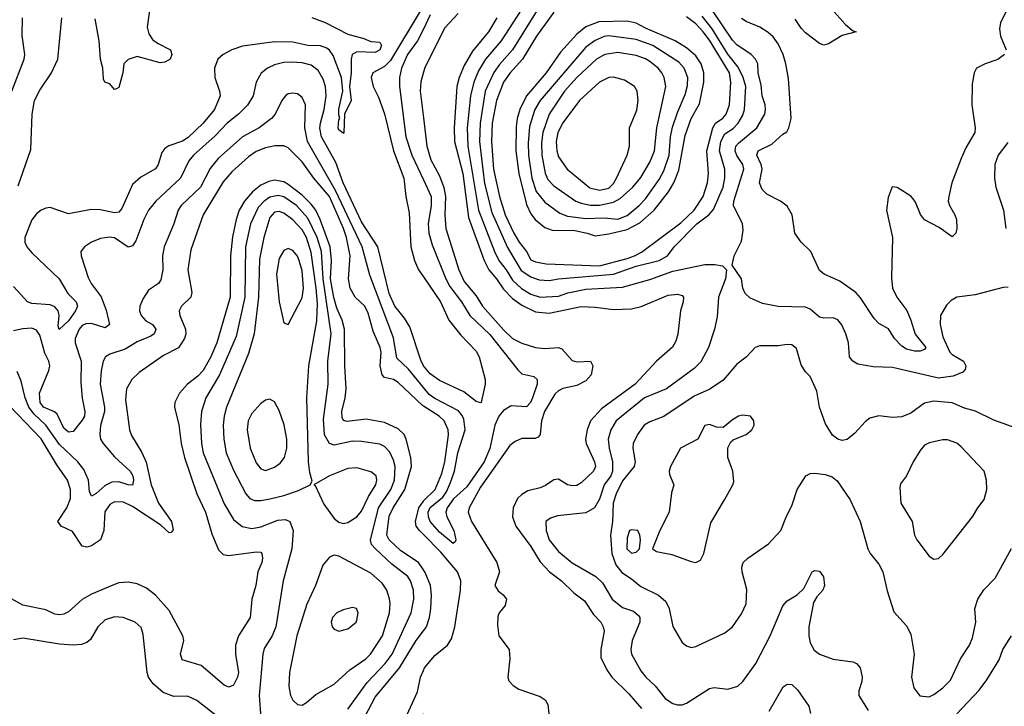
# Model space of a CAD drawing. Header units: inches. Extents: x 1682530 to 1839546, y 640742 to 791647.
# Tile 322 of 656: x 1748236 to 1752538, y 713002 to 716002. Entities that reach past the tile are written whole.
import ezdxf

# ---------------------------------------------------------------- set-up
doc = ezdxf.new("R2010")
doc.units = ezdxf.units.IN
doc.header["$MEASUREMENT"] = 0
doc.layers.add('B7741', color=7, linetype='Continuous')
doc.layers.add('B7751', color=7, linetype='Continuous')

msp = doc.modelspace()

# ---------------------------------------------------------------- linework, layer by layer
at = {"layer": 'B7741', "color": 5}
for points, elevation in [([(1748817.5, 716150), (1748793.1, 715970), (1748800.5, 715940.5), (1748816.4, 715916.4), (1748839.2, 715899.2), (1748894.9, 715870), (1748900.7, 715850), (1748893.4, 715830), (1748870, 715816.4), (1748850, 715814.5), (1748750, 715841.2), (1748711.1, 715828.9), (1748692, 715810), (1748687.7, 715770), (1748670, 715706), (1748659.6, 715700.4), (1748650, 715698), (1748630, 715722), (1748608.9, 715728.9), (1748603.2, 715743.2), (1748599.7, 715790), (1748589, 715830), (1748583.9, 715910), (1748565.7, 716005.7)], 580), ([(1750000, 716059.4), (1749990, 716047), (1749855.9, 715824.1), (1749830, 715797.6), (1749779.4, 715770), (1749772.6, 715750), (1749780.8, 715710), (1749803.6, 715663.6), (1749830.9, 715590.9), (1749869, 715430), (1749914.4, 715310), (1749922.9, 715230), (1749937.9, 715157.9), (1749945, 715010), (1749960.8, 714950), (1749978.8, 714910), (1750000, 714879.1)], 640), ([(1748202.6, 715690), (1748256.2, 715830), (1748259.4, 715850), (1748247.3, 715932.7), (1748248.7, 716010)], 640), ([(1749512.5, 716012.5), (1749571.1, 715990), (1749670, 715938.7), (1749740.3, 715920.3), (1749770, 715906.7), (1749810, 715904), (1749817, 715890), (1749810.2, 715870), (1749790, 715858.5), (1749710, 715862.4), (1749689.4, 715850), (1749684, 715830), (1749685, 715770), (1749676.8, 715710), (1749684.4, 715650), (1749655.8, 715590), (1749653.2, 715506.8), (1749650, 715506), (1749630, 715521.2), (1749628.2, 715530), (1749630, 715564.7), (1749635.3, 715570), (1749630, 715586), (1749630, 715611.3), (1749648.9, 715690), (1749642.9, 715750), (1749606.5, 715846.5), (1749590, 715869.2), (1749578, 715878), (1749550, 715887.7), (1749496, 715890), (1749430, 715903.5), (1749350, 715905.3), (1749210, 715886.4), (1749163.9, 715870), (1749124.9, 715850), (1749102.2, 715830), (1749087, 715790), (1749089.6, 715749.6), (1749110.1, 715690), (1749112.1, 715670), (1749087.6, 715610), (1749037.4, 715550), (1748972.8, 715487.2), (1748948.1, 715471.9), (1748888.2, 715451.8), (1748870, 715440.2), (1748857.8, 715422.2), (1748841.1, 715370), (1748829.2, 715350.8), (1748765.9, 715314.1), (1748730, 715281.8), (1748682.4, 715177.6), (1748670, 715161.2), (1748650, 715158.4), (1748590, 715171.9), (1748550, 715172.5), (1748450, 715154), (1748370, 715182.1), (1748350, 715179.3), (1748330, 715169.9), (1748310, 715153.5), (1748290, 715127.4), (1748258.5, 715050), (1748258.8, 715030), (1748267.5, 715010), (1748290, 714983.5), (1748409.6, 714870), (1748446.5, 714806.5), (1748483.3, 714770), (1748489.1, 714750), (1748480.3, 714730), (1748450, 714687), (1748408.3, 714648.3), (1748404.1, 714664.1), (1748409.4, 714710), (1748405, 714730), (1748390, 714747.4), (1748370, 714756.6), (1748290, 714762.9), (1748270, 714769.2), (1748210, 714836)], 620), ([(1748230, 715276.3), (1748285.2, 715434.8), (1748290.9, 715590), (1748301.6, 715650), (1748325, 715695), (1748374.8, 715770), (1748402.5, 715830), (1748420.1, 716010)], 620), ([(1750000, 715961.7), (1749975, 715910), (1749931, 715850), (1749904.4, 715790), (1749895.4, 715750), (1749896.1, 715710), (1749922.7, 715490), (1749949.3, 715410), (1750000, 715302.2)], 660), ([(1750000, 714491.6), (1749990.4, 714510), (1749940.2, 714660.2), (1749917.8, 714697.8), (1749875.2, 714750), (1749850, 714805.8), (1749801.3, 715010), (1749730, 715118.5), (1749650, 715289.1), (1749618, 715378), (1749555.4, 715490), (1749547.9, 715527.9), (1749549.9, 715550), (1749567.3, 715610), (1749575.3, 715670), (1749572.6, 715710), (1749562.8, 715742.8), (1749539.8, 715779.8), (1749510, 715803.8), (1749470, 715813.9), (1749423.4, 715816.6), (1749390, 715814.9), (1749350, 715804.5), (1749318.9, 715790), (1749290.7, 715769.3), (1749270.2, 715730), (1749256.1, 715670), (1749231.7, 715628.3), (1749192.6, 715590), (1749142.2, 715550), (1749090, 715495.6), (1748995.5, 715410), (1748974.7, 715385.3), (1748939.2, 715310), (1748831.8, 715210), (1748799.4, 715170), (1748778.4, 715130), (1748743.5, 715036.5), (1748730, 715013.7), (1748710, 715008.9), (1748650, 715049.8), (1748627.2, 715052.8), (1748590, 715045.8), (1748550.4, 715030), (1748519.3, 715010), (1748503, 714990), (1748504.9, 714970), (1748536.2, 714876.2), (1748548.4, 714850), (1748591.8, 714791.8), (1748613.8, 714733.8), (1748629.1, 714670), (1748610, 714655.3), (1748550, 714675.3), (1748526, 714674), (1748510, 714666.7), (1748496.9, 714650), (1748479.2, 714610), (1748479, 714590), (1748505.2, 714510), (1748502.9, 714417.1), (1748509.4, 714349.4), (1748521.8, 714290), (1748519.1, 714270), (1748510, 714252.7), (1748470, 714203.5), (1748450, 714200.3), (1748430, 714218.2), (1748399.5, 714279.5), (1748388.8, 714288.8), (1748340.9, 714310), (1748325.7, 714330), (1748323.3, 714370), (1748364, 714470), (1748367.8, 714490), (1748363.6, 714510), (1748346, 714546), (1748324.2, 714624.2), (1748310, 714646.3), (1748290, 714653.9), (1748250, 714652), (1748210, 714643.2)], 640), ([(1750000, 715772.6), (1749988.6, 715731.4), (1749986.2, 715690), (1750000, 715574.1)], 680), ([(1750000, 714395.7), (1749934.7, 714474.7), (1749884, 714524), (1749870, 714612.4), (1749765.7, 714885.7), (1749732.2, 715010), (1749616, 715256), (1749493.4, 715470), (1749481.8, 715530), (1749484.4, 715630), (1749470, 715663), (1749450, 715678.2), (1749430, 715681.6), (1749410, 715678), (1749398.3, 715670), (1749382.2, 715650), (1749353.1, 715590), (1749336.8, 715570), (1749282.6, 715530), (1749209.4, 715490), (1749103.6, 715396.4), (1749068.1, 715351.9), (1749026.9, 715270), (1748942, 715190), (1748928.9, 715170), (1748910.1, 715110), (1748867.1, 715010), (1748860.4, 714970), (1748861.7, 714910), (1748853.6, 714866.4), (1748842.6, 714850), (1748799.5, 714820.5), (1748775.5, 714784.5), (1748761.1, 714750), (1748760.2, 714730), (1748767, 714710), (1748787.1, 714687.1), (1748816.5, 714670), (1748830.7, 714650.7), (1748823.5, 714630), (1748810, 714619.9), (1748750, 714595.4), (1748696.6, 714563.4), (1748630, 714541.5), (1748611.4, 714528.6), (1748600.9, 714510), (1748591.8, 714468.2), (1748587.5, 714410), (1748606.7, 714310), (1748606.7, 714290), (1748589.6, 714229.6), (1748586, 714190), (1748589.5, 714170), (1748600.9, 714150), (1748650, 714092), (1748719.8, 714030), (1748730.5, 714010), (1748734.2, 713990), (1748730, 713969), (1748710, 713970.6), (1748670, 713983.5), (1748638.3, 713981.7), (1748610, 713967.7), (1748570, 713932.3), (1748550, 713921), (1748541.6, 713941.6), (1748537.2, 713990), (1748516.7, 714036.7), (1748490.2, 714070.2), (1748410, 714145.7), (1748350.7, 714230.7), (1748299.4, 714279.4), (1748276.2, 714310), (1748260.1, 714350), (1748242.7, 714422.7), (1748225.9, 714465.9)], 660), ([(1750000, 714313.9), (1749996.3, 714316.3), (1749890, 714417.5), (1749870, 714430.9), (1749830, 714439.5), (1749820.2, 714450), (1749811.3, 714490), (1749815.2, 714550), (1749811.9, 714570), (1749781.4, 714641.4), (1749759.4, 714719.4), (1749743.7, 714750), (1749701.6, 714790), (1749680.9, 714830), (1749673.3, 714870), (1749679.6, 714970), (1749664, 715050), (1749651.4, 715090), (1749590, 715230.3), (1749521.2, 715310), (1749470, 715380.6), (1749410, 715443), (1749390, 715451.3), (1749351.7, 715451.7), (1749310, 715443.1), (1749270, 715425.9), (1749236.8, 715403.2), (1749162.9, 715337.1), (1749125.4, 715294.6), (1749037.7, 715150), (1748983.8, 714996.2), (1748971.6, 714910), (1748989, 714810), (1748983.7, 714790), (1748942.7, 714750), (1748933.7, 714730), (1748936.4, 714710), (1748961.5, 714650), (1748962.4, 714630), (1748957.2, 714610), (1748930, 714568.8), (1748864.6, 714535.4), (1748758.8, 714461.2), (1748726.7, 714430), (1748703, 714390), (1748698.1, 714341.9), (1748715.9, 714210), (1748725, 714185), (1748770, 714111.2), (1748789.5, 714069.5), (1748811.5, 713970), (1748842.2, 713890), (1748899.6, 713810), (1748906.8, 713773.2), (1748897.8, 713762.2), (1748890, 713759.8), (1748853.4, 713793.4), (1748730, 713875.3), (1748690, 713894.1), (1748650, 713896.4), (1748630, 713884.5), (1748608.6, 713851.4), (1748603.8, 713770), (1748590.1, 713730), (1748550, 713703.9), (1748530, 713698.1), (1748510, 713702.4), (1748466.7, 713766.7), (1748418, 713790), (1748403.2, 713810), (1748443.1, 713870), (1748458.2, 713910), (1748458.9, 713950), (1748445.6, 713990), (1748398.1, 714058.1), (1748330, 714170.8), (1748190, 714317.2)], 680), ([(1750000, 713598.7), (1749979.2, 713630), (1749901.4, 713681.4), (1749850.3, 713730), (1749840.5, 713750), (1749850, 713833.7), (1749867.6, 713870), (1749918.5, 713950), (1749947.6, 714050), (1749945.9, 714090), (1749925.4, 714170), (1749915.6, 714190), (1749890, 714215.1), (1749830, 714242.9), (1749750, 714256.9), (1749666.6, 714246.6), (1749651.5, 714251.5), (1749644.6, 714264.6), (1749644.1, 714290), (1749659.1, 714350), (1749663.1, 714390), (1749657, 714490), (1749655, 714650), (1749645.1, 714690), (1749622.2, 714742.2), (1749608.2, 714788.2), (1749594.8, 714870), (1749598.5, 714950), (1749592.3, 715010), (1749549.6, 715129.6), (1749530.2, 715170), (1749510, 715196.2), (1749470, 715235.2), (1749410, 715282.6), (1749390, 715293.7), (1749350, 715300.9), (1749324.2, 715295.8), (1749290, 715279.5), (1749254.1, 715250), (1749217.9, 715210), (1749195.4, 715170), (1749181.7, 715130), (1749165.7, 715054.3), (1749157.7, 714970), (1749155.5, 714790), (1749097.9, 714590), (1749071.3, 714528.7), (1749037.6, 714470), (1749015.1, 714444.9), (1748970.1, 714410), (1748934.4, 714370), (1748913.9, 714330), (1748912.5, 714310), (1748931.6, 714231.6), (1748941.9, 714150), (1748956.7, 714090), (1749010.8, 713930.8), (1749047.8, 713850), (1749075.9, 713755.9), (1749105.4, 713685.4), (1749125.9, 713665.9), (1749150, 713661.3), (1749270, 713677.2), (1749290, 713675.2), (1749295, 713670), (1749297.5, 713650), (1749293.8, 713630), (1749277.4, 713590), (1749267.7, 713530), (1749250.1, 713470), (1749244, 713390), (1749193, 713310), (1749179.1, 713270), (1749179.6, 713230), (1749191.7, 713150), (1749187.4, 713130), (1749170, 713094), (1749150, 713086.5), (1749130, 713094.8), (1749030, 713180.2), (1748945.6, 713205.6), (1748938.4, 713230), (1748953, 713290), (1748949, 713310), (1748890, 713420.3), (1748830, 713487.4), (1748790, 713518.9), (1748750, 713537.1), (1748710, 713544.2), (1748670, 713541.3), (1748650, 713535.2), (1748550, 713492.2), (1748510, 713468.5), (1748450, 713415.4), (1748430, 713404.7), (1748410, 713401.7), (1748390, 713405.5), (1748350, 713424.1), (1748250, 713443.9), (1748190, 713478)], 720), ([(1749670, 712989.4), (1749753.8, 713106.2), (1749833.3, 713190), (1749863.9, 713230), (1749946.7, 713410), (1749958, 713470), (1749956.7, 713510), (1749944.3, 713550), (1749931.6, 713570), (1749862.7, 713622.7), (1749790.2, 713690.2), (1749772.7, 713710), (1749768.6, 713728.6), (1749804.4, 713870), (1749857.6, 713950), (1749873.4, 713990), (1749876.9, 714050), (1749870, 714078.2), (1749852.8, 714112.8), (1749830, 714138.1), (1749810, 714147.9), (1749730, 714159.3), (1749690, 714160.2), (1749610, 714142.8), (1749590, 714150.6), (1749568.4, 714188.4), (1749563.4, 714256.6), (1749584.1, 714410), (1749583.1, 714510), (1749597.9, 714630), (1749561.8, 714870), (1749554.7, 714990), (1749536.3, 715050), (1749495.5, 715135.5), (1749445.1, 715190), (1749390, 715228.3), (1749365.4, 715234.6), (1749330, 715227.5), (1749303.9, 715210), (1749278.1, 715181.9), (1749245.1, 715110), (1749223.1, 715010), (1749220.5, 714790), (1749182.3, 714617.7), (1749109.8, 714450.2), (1749050.1, 714350), (1749031.2, 714290), (1749026, 714234), (1749030.1, 714150), (1749038.4, 714110), (1749130, 713886.7), (1749170, 713818), (1749208.3, 713788.3), (1749250, 713779), (1749290, 713786.9), (1749364.6, 713815.4), (1749398.4, 713818.4), (1749416.6, 713810), (1749431, 713771), (1749424.8, 713690), (1749387.2, 713550), (1749356.1, 713350), (1749339.6, 713310), (1749305.1, 713254.9), (1749298, 713230), (1749282.7, 713050), (1749290.1, 712950)], 740), ([(1750000, 713752.6), (1749982.5, 713770), (1749969.2, 713790), (1749965.8, 713810), (1749979.7, 713870), (1750000, 713898.7)], 680), ([(1749109.7, 712950), (1749010, 713028), (1748970, 713046.2), (1748910, 713045.2), (1748862.9, 713062.9), (1748820.1, 713100.1), (1748799.8, 713130), (1748794, 713150), (1748776.2, 713316.2), (1748767, 713347), (1748741.6, 713370), (1748689, 713390), (1748650, 713393), (1748610, 713380.4), (1748578.3, 713350), (1748545.4, 713294.6), (1748530, 713281.5), (1748507.1, 713272.9), (1748470, 713269.1), (1748410, 713273.9), (1748250, 713299.4), (1748210, 713292.9)], 740), ([(1750000, 712725.4), (1749890, 712710.7), (1749810, 712721.1), (1749750, 712714.8), (1749730, 712723), (1749714.6, 712754.6), (1749670, 712789.3), (1749656.1, 712810), (1749650.9, 712830), (1749657, 712850), (1749695.4, 712884.6), (1749730, 712928.9), (1749790, 713042.9), (1749895.6, 713170), (1749968.4, 713290), (1750000, 713332.5)], 720), ([(1750000, 712967.3), (1749995.6, 712964.4), (1749970, 712953.8), (1749930, 712946.2), (1749922, 712950), (1749974.5, 713065.5), (1749987.5, 713130), (1750000, 713159.2)], 680)]:
    msp.add_lwpolyline(points, dxfattribs=dict(at, elevation=elevation))
for points, elevation in [([(1749370, 715164.5), (1749350, 715161.2), (1749330, 715138.4), (1749302.5, 715050), (1749283.9, 714956.1), (1749280.1, 714790), (1749260.5, 714630), (1749236.1, 714543.9), (1749139.3, 714310), (1749129.3, 714270.7), (1749126.1, 714230), (1749127.7, 714170), (1749138.9, 714110), (1749170, 714034.4), (1749224.4, 713930), (1749242.4, 713910), (1749262, 713902), (1749290, 713901.6), (1749330, 713908.5), (1749390, 713923.1), (1749454.1, 713945.9), (1749506, 713970), (1749514.6, 713985.4), (1749503.4, 714023.4), (1749497.8, 714070), (1749490.3, 714350), (1749499.9, 714490), (1749533.9, 714686.1), (1749537.4, 714762.6), (1749532.4, 714830), (1749510, 714985.1), (1749489, 715050), (1749470, 715083.7), (1749430, 715127.5), (1749390, 715157.3)], 760), ([(1749410, 715002.7), (1749390, 714994), (1749370, 714958.7), (1749358.9, 714890), (1749370.2, 714770.2), (1749390, 714678), (1749410, 714670.8), (1749470, 714786.4), (1749476.3, 714830), (1749470, 714904.5), (1749457.9, 714950), (1749450, 714969.8), (1749430, 714993.8)], 780), ([(1749330, 714344.5), (1749310, 714339.6), (1749290, 714325.4), (1749250, 714281.5), (1749235, 714250), (1749230.9, 714210), (1749243.9, 714130), (1749270, 714065.5), (1749290, 714040.2), (1749310, 714032), (1749350, 714047), (1749375.1, 714064.9), (1749394, 714090), (1749404, 714130), (1749403, 714170), (1749392, 714232), (1749370, 714295.1), (1749350, 714332.7)], 780), ([(1749710, 714043.9), (1749670, 714040.9), (1749590.3, 714010), (1749522, 713970), (1749527.3, 713967.3), (1749565.9, 713885.9), (1749610, 713823.1), (1749630, 713807), (1749650, 713801.7), (1749670, 713805.5), (1749710, 713830.1), (1749730, 713854.4), (1749761, 713919), (1749791.9, 713970), (1749796.3, 713990), (1749793.2, 714010), (1749770, 714027)], 760), ([(1749610, 713663), (1749590, 713653.3), (1749561.3, 713618.7), (1749528.3, 713530), (1749491.5, 713448.5), (1749447.8, 713310), (1749414.7, 713150), (1749413, 713090), (1749419.7, 713050), (1749430, 713028.7), (1749450, 713010.3), (1749470, 713007.7), (1749490, 713019), (1749530, 713053.4), (1749610, 713099.3), (1749678.9, 713161.1), (1749749, 713210), (1749769.2, 713230), (1749821.5, 713310), (1749851.9, 713410), (1749855.2, 713450), (1749852.2, 713472.2), (1749839.9, 713510), (1749819.8, 713539.8), (1749770, 713583.8), (1749630, 713658.9)], 760), ([(1749690, 713434.5), (1749650, 713423.6), (1749621.6, 713410), (1749603.2, 713390), (1749597.7, 713370), (1749602.3, 713350), (1749610, 713339.5), (1749630, 713330.3), (1749670, 713341.1), (1749706.6, 713370), (1749710, 713378), (1749715.6, 713410), (1749708, 713430)], 780)]:
    msp.add_lwpolyline(points, close=True, dxfattribs=dict(at, elevation=elevation))
at = {"layer": 'B7751', "color": 5}
for points, elevation in [([(1750476.7, 716123.3), (1750339.7, 715910), (1750270.9, 715830), (1750241.2, 715778.8), (1750220.7, 715730), (1750205.4, 715670), (1750191.7, 715530), (1750194.9, 715450), (1750241.5, 715170), (1750310.1, 714990), (1750329, 714950), (1750361.6, 714910), (1750390, 714864.4), (1750428.2, 714828.2), (1750470, 714803.1), (1750510, 714790.1), (1750590, 714794), (1750631.7, 714808.3), (1750710, 714824.8), (1750870, 714833.8), (1750990, 714867.9), (1751090, 714903.7), (1751230, 714933.2), (1751273, 714933), (1751306.9, 714926.9), (1751324, 714910), (1751320.5, 714870), (1751288.8, 714790), (1751283.9, 714703.9), (1751272.6, 714650), (1751245.7, 714570), (1751212.4, 714507.6), (1751182.4, 714477.6), (1751062.3, 714390), (1750965.8, 714350), (1750842.6, 714250), (1750818.8, 714210), (1750807.1, 714170), (1750811.3, 714130), (1750827, 714070), (1750826.7, 714030), (1750819.4, 714010), (1750790.3, 713969.7), (1750770, 713906.8), (1750747.4, 713870), (1750710, 713847.8), (1750585.7, 713834.3), (1750555.7, 713824.3), (1750534.7, 713810), (1750536.1, 713770), (1750550.1, 713730), (1750590, 713678), (1750650, 713629.5), (1750753.5, 713570), (1750782.2, 713542.2), (1750825.1, 713470), (1750870, 713434.6), (1750917.3, 713417.3), (1750939.5, 713399.5), (1750945.5, 713390), (1750945.6, 713370), (1750912.2, 713290), (1750906.9, 713250), (1750909.1, 713230), (1750950, 713157), (1750971.3, 713130), (1751012.3, 713092.3), (1751056.4, 713036.4), (1751090, 713014.8), (1751110, 713008.6), (1751130, 713008.4), (1751150, 713016.5), (1751250, 713079.7), (1751270, 713083.8), (1751330, 713077.2), (1751373.3, 713090), (1751395.4, 713110), (1751453, 713190), (1751515.6, 713310), (1751570, 713441.5), (1751590, 713462.8), (1751633.2, 713490), (1751662.5, 713517.5), (1751699, 713590), (1751710, 713595.5), (1751730, 713593.4), (1751748.1, 713568.1), (1751752, 713530), (1751745.5, 713510), (1751718.9, 713481.1), (1751704.1, 713455.9), (1751684.5, 713350), (1751684.1, 713310), (1751690, 713279.3), (1751707.8, 713247.8), (1751730.8, 713230.8), (1751790, 713208.6), (1751876.5, 713196.5), (1751892.7, 713190), (1751908.7, 713170), (1751917.4, 713130), (1751916, 713110), (1751903.1, 713070), (1751902.6, 713050), (1751943.8, 712983.8)], 740), ([(1750512.1, 716067.9), (1750389.4, 715870.6), (1750332.8, 715807.2), (1750307.9, 715772.1), (1750270.5, 715689.5), (1750248.2, 715550), (1750245.8, 715470), (1750267.1, 715287.1), (1750299.8, 715159.8), (1750366.9, 715006.9), (1750426.7, 714906.7), (1750470, 714878.3), (1750505.3, 714865.3), (1750550, 714863.4), (1750590, 714869.7), (1750830.2, 714889.8), (1750930, 714925.4), (1751030.2, 714949.8), (1751065.9, 714970), (1751095.2, 715010), (1751195.2, 715110), (1751247.4, 715150), (1751267.2, 715172.8), (1751309.9, 715270), (1751316.7, 715310), (1751317.1, 715350), (1751293.7, 715430), (1751299.8, 715470), (1751316.4, 715503.6), (1751353.2, 715526.8), (1751375.4, 715550), (1751395.2, 715584.8), (1751403.1, 715610), (1751408.2, 715710), (1751397.3, 715750), (1751375.4, 715795.4), (1751330, 715851.1), (1751261.9, 715961.9), (1751218.3, 716018.3)], 760), ([(1752564.5, 716075.5), (1752520.6, 715990), (1752517, 715963), (1752521.3, 715930), (1752546.3, 715870)], 720), ([(1750151.8, 716030), (1750093.7, 715966.3), (1750006, 715794), (1750000, 715772.6)], 680), ([(1750030, 716023.6), (1750000, 715961.7)], 660), ([(1750570, 716035.5), (1750494.4, 715930), (1750433, 715830), (1750378.5, 715770), (1750350.5, 715729.5), (1750318.9, 715650), (1750301.3, 715550), (1750298.1, 715470), (1750306.8, 715350), (1750332.2, 715230), (1750358, 715150), (1750394.6, 715070), (1750418.3, 715030), (1750450.5, 714990), (1750470, 714953.4), (1750490, 714944.1), (1750535.8, 714935.8), (1750770, 714927.6), (1750890, 714958.8), (1750923, 714970), (1750953.3, 714986.7), (1751125.3, 715114.7), (1751183.1, 715170), (1751222.1, 715230), (1751241.3, 715290), (1751246.3, 715330), (1751238.2, 715430), (1751264, 715530), (1751276.3, 715550), (1751308.1, 715571.9), (1751323.5, 715590), (1751337.5, 715630), (1751343.9, 715730), (1751337.2, 715770), (1751250, 715912.3), (1751222, 715950), (1751190, 715984.2), (1751150, 716014.5)], 780), ([(1752554.2, 714834.2), (1752532.4, 714832.4), (1752410, 714799.9), (1752330.2, 714789.8), (1752305.1, 714774.9), (1752285.1, 714754.9), (1752259, 714710), (1752257.1, 714670), (1752270, 714617), (1752299.8, 714550), (1752310, 714539.2), (1752360.2, 714510), (1752370.2, 714489.8), (1752366.4, 714473.6), (1752357.4, 714462.6), (1752314.7, 714445.3), (1752250, 714436.6), (1752050, 714482.8), (1751965.1, 714485.1), (1751897.8, 714497.8), (1751876.9, 714510), (1751862.3, 714530), (1751857.2, 714590), (1751845.5, 714630), (1751828.6, 714668.6), (1751810, 714690.9), (1751790, 714699.8), (1751750, 714698), (1751730, 714702.7), (1751690, 714738), (1751670, 714747), (1751550, 714749), (1751482, 714762), (1751426.4, 714786.4), (1751405.3, 714805.3), (1751395.6, 714830), (1751389.4, 714870), (1751348.7, 714930), (1751358.4, 714970), (1751390, 715034.8), (1751397.8, 715082.2), (1751394, 715110), (1751355.4, 715190), (1751355.8, 715210), (1751400.1, 715350), (1751395.4, 715370), (1751369.2, 715409.2), (1751362.4, 715430), (1751365.5, 715450), (1751376.6, 715463.4), (1751457.5, 715530), (1751491.3, 715590), (1751495, 715610), (1751492.6, 715630), (1751480.7, 715670), (1751475.7, 715715.7), (1751462.4, 715770), (1751460.8, 715810), (1751450.8, 715830), (1751431.9, 715850), (1751370, 715892.1), (1751350, 715913.3), (1751263.2, 716043.2)], 740), ([(1751783.7, 716050), (1751842.3, 715982.3), (1751874.9, 715954.9), (1751891.3, 715950), (1751830, 715934), (1751770, 715896.2), (1751750, 715891.8), (1751730, 715898.7), (1751670, 715944.9), (1751650, 715964.9), (1751625, 716005)], 680), ([(1750321.6, 716010), (1750284.6, 715950), (1750214.6, 715865.4), (1750177.6, 715802.4), (1750156, 715750), (1750146.9, 715710), (1750135, 715530), (1750136.3, 715470), (1750172.1, 715330), (1750197.8, 715137.8), (1750264.9, 714950), (1750285.4, 714910), (1750320.1, 714870), (1750350, 714825.5), (1750390, 714784.7), (1750430, 714754.5), (1750490, 714726.5), (1750550, 714719.6), (1750689.7, 714749.7), (1750750, 714746.9), (1750830, 714735.4), (1750910, 714739.6), (1750950.8, 714749.2), (1751070, 714798.8), (1751110, 714803.2), (1751130, 714797.3), (1751136.2, 714790), (1751135.5, 714770), (1751123.1, 714730), (1751112.3, 714627.7), (1751102.9, 714597.1), (1751087.8, 714572.2), (1751018.8, 714510), (1750925.4, 714410), (1750778.6, 714301.4), (1750730.1, 714249.9), (1750715.3, 714210), (1750708.6, 714170), (1750711.1, 714150), (1750748.3, 714070), (1750752, 714050), (1750743.2, 714030), (1750690, 713979.3), (1750670, 713966.8), (1750650, 713965.6), (1750630, 713970.7), (1750590, 713995.3), (1750570, 713991.9), (1750532.9, 713967.1), (1750510, 713957.5), (1750456, 713944), (1750430, 713928.4), (1750410.9, 713910), (1750391.8, 713870), (1750389.6, 713830), (1750404.2, 713790), (1750470, 713700.5), (1750510, 713633), (1750550.8, 713590), (1750603.8, 713550), (1750657.8, 713497.8), (1750703.3, 713463.3), (1750743.8, 713403.8), (1750774.8, 713370), (1750786.1, 713350), (1750789.4, 713330), (1750775.2, 713250), (1750775.7, 713215.7), (1750801.3, 713161.3), (1750823.2, 713130), (1750897.4, 713057.4), (1750952.7, 712992.7)], 720), ([(1752538.4, 715850), (1752510, 715828.5), (1752454, 715810), (1752417, 715790), (1752405.8, 715770), (1752397.4, 715722.6), (1752395.8, 715630), (1752410.2, 715530), (1752409.1, 715510), (1752370, 715442), (1752350, 715396.2), (1752309.4, 715290), (1752295, 715230), (1752293.4, 715210), (1752298, 715190), (1752321.6, 715150), (1752328.4, 715130), (1752331.2, 715090), (1752326, 715070), (1752310, 715054), (1752254, 715094), (1752190, 715128), (1752171.5, 715151.5), (1752150, 715204.7), (1752139.6, 715219.6), (1752130, 715230.7), (1752070, 715269.4), (1752048, 715272), (1752030, 715225.2), (1752022.7, 715170), (1752049.3, 715050), (1752045.2, 714874.8), (1752048.9, 714830), (1752068.3, 714790), (1752111.6, 714731.6), (1752129.6, 714690), (1752148, 714628), (1752195.4, 714570), (1752190, 714561.1), (1752170, 714554.5), (1752145.7, 714554.3), (1752110, 714563.3), (1752090, 714575.7), (1752057.7, 714610), (1752031.7, 714651.7), (1751990, 714674.8), (1751970, 714696.2), (1751910, 714787.4), (1751890, 714810.8), (1751820, 714860), (1751751.5, 714890), (1751730, 714907.1), (1751693.3, 714990), (1751650, 715029.6), (1751623.5, 715070), (1751610.6, 715150), (1751590, 715186.9), (1751559.7, 715210), (1751500.3, 715240.3), (1751480.3, 715260.3), (1751468.6, 715290), (1751479.7, 715350), (1751476.3, 715370), (1751457.5, 715410), (1751462.6, 715430), (1751522.2, 715457.8), (1751570, 715502), (1751587.4, 715512.6), (1751596.8, 715530), (1751606.3, 715570), (1751594.9, 715745.1), (1751584, 715810), (1751571.7, 715850), (1751550, 715896.5), (1751527.8, 715927.8), (1751507, 715947), (1751470, 715969.9), (1751410, 715994.2), (1751390, 716007)], 720), ([(1750000, 715574.1), (1750014.8, 715450), (1750032.6, 715390), (1750070, 715319.8), (1750089.8, 715269.8), (1750096.9, 715230), (1750093.7, 715150), (1750097.5, 715090), (1750155.5, 714910), (1750178.3, 714858.3), (1750230, 714796.1), (1750258.8, 714750), (1750350, 714646.8), (1750390, 714610.1), (1750430, 714589.6), (1750490.5, 714570.5), (1750530, 714565), (1750589.5, 714569.5), (1750604.8, 714564.8), (1750650, 714513.4), (1750670, 714507.2), (1750730, 714510.2), (1750740.9, 714490), (1750732.6, 714450), (1750710, 714424.6), (1750670, 714403.7), (1750609.4, 714390.6), (1750590, 714380.6), (1750574.5, 714365.5), (1750528.9, 714290), (1750516.3, 714250), (1750510.1, 714189.9), (1750501.8, 714178.2), (1750487.9, 714172.1), (1750430, 714171.8), (1750401, 714159), (1750378.3, 714141.7), (1750250, 713959.5), (1750200.6, 713870), (1750195.2, 713850), (1750210, 713809.1), (1750321.2, 713630), (1750332.3, 713590), (1750312.9, 713530), (1750326.9, 713506.9), (1750348.7, 713490), (1750363.7, 713470), (1750357.1, 713442.9), (1750331.6, 713410), (1750325.5, 713394.5), (1750323.3, 713356.7), (1750330.2, 713310), (1750374.4, 713250), (1750377.6, 713210), (1750368.7, 713130), (1750373.5, 713113.5), (1750392.5, 713092.5), (1750416.6, 713076.6), (1750510, 713044.8), (1750532.5, 713030), (1750543.9, 713010), (1750548.2, 712970)], 680), ([(1752554, 715466), (1752511.8, 715410), (1752496.1, 715370), (1752495.8, 715310), (1752501.5, 715270), (1752534.4, 715170), (1752544.6, 715090)], 740), ([(1750000, 715302.2), (1750033.9, 715230), (1750034.2, 715190), (1750020.3, 715110), (1750023.4, 715070), (1750038.7, 715018.7), (1750098.3, 714870), (1750116.3, 714836.3), (1750167, 714770), (1750203, 714710), (1750290, 714626.5), (1750412.2, 714472.2), (1750430, 714455.2), (1750482.7, 714442.7), (1750497.4, 714430), (1750496.8, 714410), (1750476.8, 714350), (1750467.8, 714330), (1750450, 714311.1), (1750384.3, 714315.7), (1750350, 714295.2), (1750329.7, 714270.3), (1750312, 714230), (1750290.8, 714129.2), (1750266, 714070), (1750190, 713961.9), (1750131.2, 713908.8), (1750104.1, 713870), (1750098.4, 713850), (1750102.5, 713830), (1750132.6, 713770), (1750142, 713730), (1750139.3, 713720.7), (1750130, 713714), (1750070, 713763.2), (1750029.9, 713810), (1750022.1, 713830), (1750020.7, 713850), (1750030, 713870.4), (1750084.4, 713915.6), (1750100.9, 713939.1), (1750119.2, 713980.8), (1750136.1, 714030), (1750150, 714110), (1750182.2, 714210), (1750177.2, 714257.2), (1750170, 714273.6), (1750152.9, 714292.9), (1750050, 714346.7), (1750025.2, 714365.2), (1750000, 714395.7)], 660), ([(1750000, 714879.1), (1750075.1, 714770), (1750111.5, 714690), (1750164.1, 714624.1), (1750230, 714554), (1750243.2, 714530), (1750270.2, 714430), (1750270.2, 714410), (1750251.8, 714330), (1750250, 714327.6), (1750230, 714334.5), (1750176.4, 714376.4), (1750070, 714425.7), (1750030, 714455.7), (1750000.8, 714490), (1750000, 714491.6)], 640), ([(1752610, 714209.8), (1752492.7, 714252.7), (1752412.6, 714292.6), (1752364.7, 714304.7), (1752310, 714327.8), (1752230, 714335.7), (1752190, 714327.3), (1752130, 714283.5), (1752090, 714266.5), (1752050, 714263.8), (1751990, 714271), (1751950, 714261.3), (1751930, 714246), (1751884.6, 714195.4), (1751851.3, 714168.7), (1751830, 714164.2), (1751810, 714169.6), (1751787.2, 714187.2), (1751756.4, 714236.4), (1751730.5, 714310), (1751718.6, 714378.6), (1751690, 714444), (1751670, 714463.7), (1751650, 714494.5), (1751630, 714565.6), (1751610, 714582.2), (1751590, 714583.4), (1751550, 714577.5), (1751470, 714577.7), (1751450.1, 714569.9), (1751410, 714527.6), (1751370, 714497.6), (1751310, 714427.3), (1751251.3, 714388.7), (1751182.4, 714357.6), (1751051.2, 714268.8), (1750990, 714245.5), (1750965.2, 714230), (1750935.9, 714190), (1750917, 714150), (1750914.6, 714130), (1750925, 714070), (1750921.4, 714050), (1750870, 713987.8), (1750842.4, 713930), (1750829.1, 713890), (1750827, 713810), (1750817.5, 713750), (1750823.4, 713670), (1750840.6, 713620.6), (1750867.1, 713587.1), (1750910, 713558.8), (1750950, 713525.2), (1751027.9, 713487.9), (1751059.6, 713459.6), (1751073.5, 713430), (1751090, 713350.6), (1751130, 713280.5), (1751150, 713266), (1751170, 713259.3), (1751190, 713263.1), (1751316.3, 713323.7), (1751349.9, 713350.1), (1751390, 713405.7), (1751409.8, 713450), (1751413.1, 713513.1), (1751393.1, 713590), (1751391, 713610), (1751396.9, 713630), (1751416.9, 713650), (1751507.6, 713712.4), (1751561.3, 713770), (1751586.2, 713833.8), (1751610, 713878.8), (1751632.6, 713950), (1751671.1, 714008.9), (1751690, 714019.5), (1751710, 714021.7), (1751755.2, 714015.2), (1751785.5, 714005.5), (1751807.4, 713987.4), (1751864.8, 713904.8), (1751908.2, 713810), (1751942.4, 713690), (1751952.6, 713670), (1751990, 713623.7), (1752007.3, 713590), (1752026.4, 713506.4), (1752054.7, 713414.7), (1752110, 713354), (1752130, 713317.3), (1752143.5, 713230), (1752132.1, 713130), (1752142.9, 713082.9), (1752168.5, 713048.5), (1752210, 713044.4), (1752230, 713053.4), (1752270, 713083.1), (1752303.5, 713116.5), (1752346.6, 713210), (1752386, 713270), (1752398.8, 713301.2), (1752413.3, 713370), (1752408.7, 713430), (1752422.3, 713470), (1752448.9, 713511.1), (1752498.2, 713561.8), (1752568.7, 713691.3)], 760), ([(1750000, 713898.7), (1750000.6, 713899.4), (1750051, 713949), (1750080.9, 714019.1), (1750094.5, 714070), (1750109.1, 714189.1), (1750108, 714210), (1750090.4, 714250), (1750069.7, 714269.7), (1750000, 714313.9)], 680), ([(1750000, 713159.2), (1750004.6, 713170), (1750050, 713223.8), (1750104.8, 713270), (1750122.4, 713297.6), (1750137.5, 713350), (1750161.8, 713510), (1750164.2, 713550), (1750148.9, 713590), (1750076.4, 713676.4), (1750000, 713752.6)], 680), ([(1750000, 713332.5), (1750013, 713350), (1750026.4, 713390), (1750032.7, 713430), (1750034.9, 713490), (1750030.9, 713530), (1750007.5, 713587.5), (1750000, 713598.7)], 720), ([(1752330.9, 712970), (1752427.5, 713072.5), (1752462.1, 713117.9), (1752514.9, 713205.1), (1752531.7, 713250), (1752569.1, 713310)], 740), ([(1751510, 712980.9), (1751572.5, 713087.5), (1751590, 713099.2), (1751610, 713097.8), (1751634.1, 713074.1), (1751683.5, 713003.5), (1751691.1, 712971.1)], 720)]:
    msp.add_lwpolyline(points, dxfattribs=dict(at, elevation=elevation))
for points, elevation in [([(1750890, 715996), (1750766.3, 715993.7), (1750710, 715971), (1750670, 715939), (1750599.2, 715860.8), (1750536.5, 715770), (1750451.1, 715670), (1750421, 715610), (1750409.6, 715570.4), (1750405.2, 715534.8), (1750404.6, 715430), (1750416.4, 715330), (1750450, 715195), (1750470, 715154.3), (1750489.1, 715130), (1750530, 715095.1), (1750563.1, 715083.1), (1750661, 715081), (1750715.8, 715070), (1750750, 715057.3), (1750810, 715066.7), (1750890, 715085.6), (1750945.4, 715114.6), (1751007.9, 715170), (1751071.5, 715250), (1751094.5, 715290), (1751115.6, 715344.4), (1751143.7, 715496.3), (1751170.6, 715570), (1751205.8, 715634.2), (1751226, 715730), (1751225.7, 715770), (1751213.6, 715810), (1751190, 715844.3), (1751150, 715880.1), (1751100.6, 715910), (1750970, 715965.4), (1750930, 715987.2)], 820), ([(1750810, 715931.3), (1750790, 715928.3), (1750750, 715912.1), (1750710, 715882.7), (1750510, 715650), (1750487.4, 715610), (1750464.4, 715535.6), (1750457.6, 715462.4), (1750459.5, 715410), (1750473.6, 715310), (1750492.4, 715252.4), (1750530, 715205.4), (1750596.9, 715156.9), (1750630, 715144.3), (1750710, 715133.2), (1750790, 715137), (1750850, 715130.5), (1750890, 715146.3), (1750942.5, 715190), (1750970, 715220.1), (1751030, 715304.1), (1751050, 715342.2), (1751073.2, 715410), (1751079, 715490), (1751087.8, 715532.2), (1751110, 715597.2), (1751144.2, 715675.8), (1751154.3, 715714.3), (1751155.7, 715750), (1751138.9, 715790), (1751116.4, 715816.4), (1751002.6, 715890), (1750930, 715915.2)], 840), ([(1750850, 715858.8), (1750792.9, 715850), (1750756.2, 715830), (1750670, 715749.9), (1750616.3, 715690), (1750549.3, 715590), (1750521.7, 715510), (1750515.4, 715464.6), (1750518.1, 715410), (1750531.6, 715331.6), (1750544.2, 715304.2), (1750570, 715276.8), (1750665.9, 715210), (1750690, 715200.1), (1750730, 715192), (1750770, 715191.7), (1750830, 715204.8), (1750859.4, 715220.6), (1750914.7, 715270), (1750950, 715312.8), (1750990, 715379.2), (1751009.9, 715430), (1751020.3, 715530), (1751058.9, 715710), (1751051.9, 715750), (1751041.6, 715770), (1751026.1, 715790), (1750990, 715819.6), (1750970, 715831.7), (1750930, 715845.7)], 860), ([(1750830, 715750.8), (1750810, 715749.9), (1750770, 715729.9), (1750682.7, 715650), (1750610, 715551.6), (1750588.1, 715510), (1750580.6, 715470), (1750582.4, 715430), (1750590, 715403.6), (1750627.7, 715350), (1750727.1, 715267.1), (1750770, 715257.9), (1750810, 715266.9), (1750830, 715286.2), (1750844.1, 715310), (1750890.8, 715410), (1750899.9, 715450), (1750900.5, 715530), (1750932.3, 715607.7), (1750937.7, 715650), (1750934.2, 715690), (1750922.2, 715710), (1750878, 715738)], 880), ([(1751394.5, 714274.5), (1751376, 714270), (1751350, 714254.7), (1751310, 714220.7), (1751281.3, 714221.3), (1751250, 714234), (1751230, 714229), (1751199.1, 714170), (1751122.8, 714130), (1751079.7, 714050), (1751073.4, 714030), (1751074.9, 714014.9), (1751094.9, 713970), (1751084.7, 713935.3), (1751073.7, 713850), (1751032.7, 713770), (1751001, 713690), (1751019.1, 713679.1), (1751085.5, 713665.5), (1751170, 713634.9), (1751190, 713630.5), (1751210, 713640.5), (1751224.7, 713670), (1751255.8, 713804.2), (1751315.8, 713904.2), (1751352.3, 713970), (1751355.9, 713984.1), (1751351.5, 714030), (1751329.7, 714090), (1751330, 714131.3), (1751342.7, 714157.3), (1751353.4, 714166.6), (1751410, 714190.4), (1751435.6, 714210), (1751444.5, 714230), (1751443.7, 714250), (1751429.5, 714269.5)], 780), ([(1752290, 714166.2), (1752270, 714166.2), (1752210, 714153.7), (1752190, 714142.9), (1752170, 714119.5), (1752139.5, 714070), (1752110, 714009.4), (1752084.9, 713975.1), (1752081.7, 713958.3), (1752085.3, 713890), (1752135.3, 713810), (1752146, 713750), (1752156.5, 713730), (1752210, 713658.4), (1752230, 713645.3), (1752250, 713648.5), (1752270, 713666), (1752399.1, 713830), (1752421.6, 713870), (1752450, 713906.4), (1752461.7, 713950), (1752459.8, 713990), (1752449.8, 714030), (1752350, 714136.4), (1752330, 714151.8)], 780), ([(1750910, 713774), (1750900.7, 713770), (1750890, 713738), (1750889.6, 713690), (1750910, 713670.8), (1750930, 713676), (1750944, 713690), (1750949, 713730), (1750945.2, 713750), (1750937.2, 713770)], 780)]:
    msp.add_lwpolyline(points, close=True, dxfattribs=dict(at, elevation=elevation))

doc.saveas('drawing.dxf')
